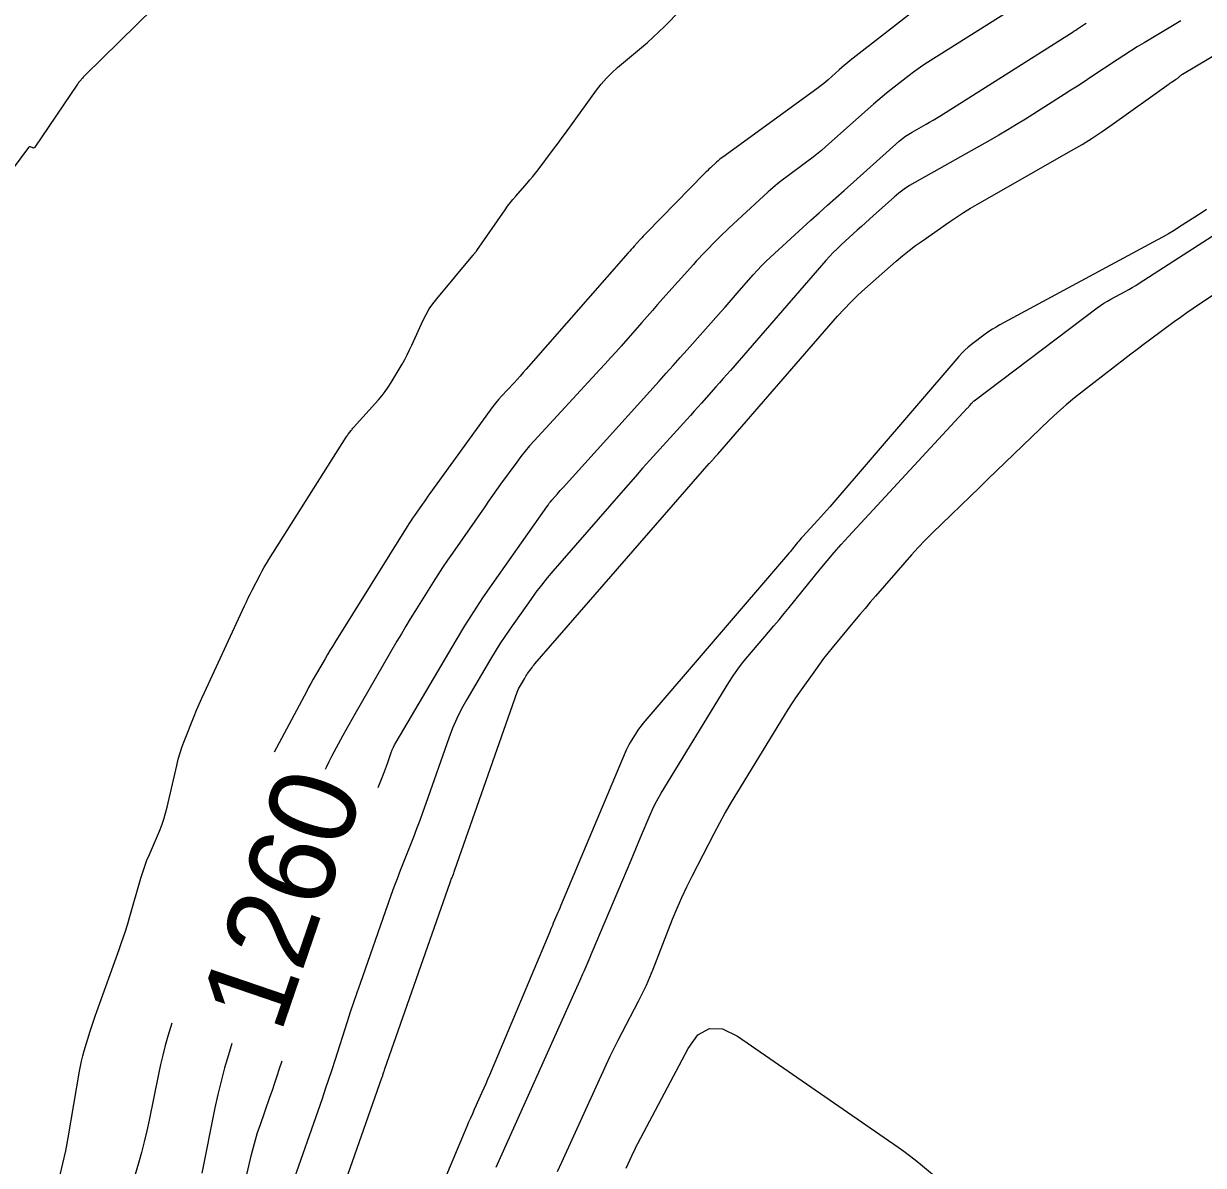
# Model space of a CAD drawing. Extents: x 658976 to 668726, y 639543 to 647196.
# Drawn here: x 661565.4 to 661646.9, y 642626.8 to 642705.6 of the extents above; entities that cross this region are included whole.
import ezdxf

# ---------------------------------------------------------------- set-up
doc = ezdxf.new("R2010")
doc.units = 0
for name, color, linetype in [('Ex_Contour Labels', 7, 'Continuous'), ('Ex_Major Contours', 7, 'Continuous'), ('Ex_Minor Contours', 7, 'Continuous')]:
    doc.layers.add(name, color=color, linetype=linetype)

msp = doc.modelspace()

# ---------------------------------------------------------------- linework, layer by layer
at = {"layer": 'Ex_Major Contours'}
for points in [[(661634.793, 642707.351), (661627.836, 642702.957), (661627.506, 642702.742), (661627.181, 642702.52), (661626.862, 642702.29), (661626.548, 642702.052), (661625.304, 642701.083), (661624.995, 642700.838), (661624.69, 642700.589), (661624.39, 642700.334), (661624.093, 642700.074), (661620.809, 642697.144), (661620.49, 642696.867), (661620.164, 642696.597), (661619.831, 642696.336), (661619.492, 642696.083), (661618.121, 642695.087), (661617.782, 642694.834), (661617.452, 642694.57), (661617.129, 642694.297), (661616.814, 642694.015), (661614.105, 642691.51), (661613.891, 642691.31), (661613.68, 642691.108), (661613.472, 642690.903), (661613.266, 642690.695), (661612.447, 642689.861), (661612.243, 642689.651), (661612.042, 642689.438), (661611.844, 642689.224), (661611.648, 642689.007), (661609.54, 642686.641), (661609.177, 642686.233), (661608.815, 642685.824), (661608.453, 642685.414), (661608.092, 642685.003), (661606.65, 642683.359), (661606.288, 642682.949), (661605.923, 642682.542), (661605.556, 642682.136), (661605.186, 642681.734), (661600.645, 642676.821), (661600.328, 642676.468), (661600.022, 642676.105), (661599.727, 642675.733), (661599.443, 642675.353), (661598.329, 642673.813), (661598.052, 642673.427), (661597.776, 642673.04), (661597.501, 642672.652), (661597.228, 642672.263), (661594.994, 642669.062), (661594.654, 642668.568), (661594.32, 642668.07), (661593.993, 642667.567), (661593.673, 642667.06), (661592.404, 642665.024), (661592.088, 642664.514), (661591.777, 642664.001), (661591.47, 642663.485), (661591.168, 642662.968), (661588.245, 642657.923), (661588.038, 642657.561), (661587.834, 642657.198), (661587.633, 642656.833), (661587.435, 642656.467), (661586.648, 642654.997), (661586.458, 642654.627), (661586.28, 642654.251), (661586.215, 642654.101)], [(661607.007, 642626.563), (661607.395, 642627.415), (661607.494, 642627.627), (661607.596, 642627.838), (661607.7, 642628.047), (661607.808, 642628.255), (661611.287, 642634.837), (661611.962, 642635.764), (661612.754, 642636.212), (661613.663, 642636.181), (661614.69, 642635.672), (661625.795, 642628.013), (661626.193, 642627.733), (661626.584, 642627.443), (661626.968, 642627.145), (661627.346, 642626.838), (661628.844, 642625.594)], [(661579.748, 642635.176), (661579.515, 642634.4), (661579.253, 642633.488), (661579.011, 642632.57), (661578.791, 642631.648), (661578.592, 642630.72), (661577.68, 642626.222)]]:
    msp.add_lwpolyline(points, dxfattribs=at)
at = {"layer": 'Ex_Minor Contours'}
for points in [[(661567.874, 642626.017), (661568.089, 642626.889), (661568.279, 642627.766), (661568.443, 642628.65), (661569.231, 642633.261), (661569.297, 642633.614), (661569.374, 642633.964), (661569.461, 642634.312), (661569.56, 642634.657), (661569.978, 642636.031), (661570.085, 642636.374), (661570.196, 642636.716), (661570.311, 642637.056), (661570.43, 642637.395), (661571.965, 642641.66), (661572.165, 642642.23), (661572.355, 642642.802), (661572.536, 642643.378), (661572.708, 642643.956), (661573.469, 642646.595), (661573.597, 642647.014), (661573.737, 642647.428), (661573.891, 642647.837), (661574.057, 642648.242), (661574.747, 642649.852), (661574.91, 642650.258), (661575.054, 642650.67), (661575.18, 642651.087), (661575.287, 642651.511), (661575.947, 642654.392), (661576.056, 642654.829), (661576.182, 642655.26), (661576.324, 642655.686), (661576.482, 642656.107), (661577.149, 642657.781), (661577.319, 642658.199), (661577.494, 642658.614), (661577.675, 642659.026), (661577.862, 642659.436), (661580.636, 642665.421), (661580.764, 642665.693), (661580.894, 642665.963), (661581.026, 642666.231), (661581.162, 642666.499), (661581.709, 642667.566), (661581.848, 642667.831), (661581.994, 642668.093), (661582.145, 642668.351), (661582.303, 642668.606), (661587.666, 642677.075), (661587.704, 642677.133), (661587.743, 642677.191), (661587.783, 642677.247), (661587.825, 642677.303), (661587.995, 642677.524), (661588.038, 642677.579), (661588.082, 642677.632), (661588.127, 642677.686), (661588.173, 642677.738), (661589.896, 642679.66), (661590.135, 642679.941), (661590.36, 642680.233), (661590.57, 642680.535), (661590.765, 642680.848), (661591.517, 642682.121), (661591.701, 642682.441), (661591.875, 642682.767), (661592.041, 642683.097), (661592.198, 642683.431), (661592.982, 642685.163), (661593.176, 642685.556), (661593.396, 642685.932), (661593.641, 642686.293), (661593.911, 642686.638), (661596.414, 642689.619), (661596.431, 642689.64), (661596.449, 642689.662), (661596.466, 642689.683), (661596.483, 642689.705), (661596.566, 642689.812), (661596.575, 642689.824), (661596.585, 642689.836), (661596.595, 642689.848), (661596.604, 642689.86), (661596.644, 642689.907), (661596.654, 642689.919), (661596.663, 642689.931), (661596.672, 642689.944), (661596.681, 642689.956), (661598.633, 642692.784), (661598.806, 642693.027), (661598.987, 642693.265), (661599.174, 642693.498), (661599.369, 642693.725), (661600.161, 642694.622), (661600.356, 642694.848), (661600.548, 642695.078), (661600.735, 642695.311), (661600.917, 642695.548), (661601.917, 642696.871), (661602.143, 642697.171), (661602.367, 642697.473), (661602.59, 642697.775), (661602.811, 642698.079), (661604.955, 642701.037), (661605.283, 642701.462), (661605.636, 642701.865), (661606.013, 642702.246), (661606.414, 642702.604), (661608.066, 642703.991), (661608.475, 642704.342), (661608.875, 642704.703), (661609.266, 642705.074), (661609.647, 642705.454), (661614.052, 642709.948)], [(661585.453, 642619.473), (661590.129, 642632.801), (661590.147, 642632.853), (661590.164, 642632.904), (661590.181, 642632.956), (661590.198, 642633.008), (661590.264, 642633.215), (661590.281, 642633.267), (661590.298, 642633.319), (661590.316, 642633.371), (661590.334, 642633.422), (661594.843, 642646.299), (661594.869, 642646.372), (661594.895, 642646.445), (661594.923, 642646.518), (661594.951, 642646.59), (661595.064, 642646.88), (661595.092, 642646.953), (661595.119, 642647.026), (661595.146, 642647.099), (661595.172, 642647.172), (661599.482, 642659.456), (661599.526, 642659.573), (661599.576, 642659.687), (661599.632, 642659.799), (661599.693, 642659.908), (661599.968, 642660.375), (661600.023, 642660.465), (661600.079, 642660.554), (661600.137, 642660.642), (661600.196, 642660.729), (661600.438, 642661.073), (661600.5, 642661.158), (661600.563, 642661.242), (661600.629, 642661.324), (661600.697, 642661.404), (661612.741, 642675.239), (661612.78, 642675.284), (661612.819, 642675.328), (661612.858, 642675.372), (661612.898, 642675.417), (661613.097, 642675.637), (661613.117, 642675.659), (661613.137, 642675.681), (661613.157, 642675.703), (661613.176, 642675.725), (661613.255, 642675.814), (661613.275, 642675.836), (661613.294, 642675.858), (661613.314, 642675.881), (661613.333, 642675.903), (661621.608, 642685.424), (661622.057, 642685.923), (661622.522, 642686.407), (661623.003, 642686.874), (661623.5, 642687.326), (661625.671, 642689.232), (661626.106, 642689.604), (661626.551, 642689.963), (661627.006, 642690.31), (661627.471, 642690.644), (661629.35, 642691.957), (661629.823, 642692.279), (661630.304, 642692.591), (661630.791, 642692.891), (661631.285, 642693.18), (661637.787, 642696.882), (661638.502, 642697.302), (661639.206, 642697.739), (661639.898, 642698.195), (661640.578, 642698.668), (661644.523, 642701.489), (661644.575, 642701.525), (661644.628, 642701.561), (661644.681, 642701.596), (661644.735, 642701.63), (661644.973, 642701.779), (661645.016, 642701.807), (661645.057, 642701.836), (661645.097, 642701.867), (661645.136, 642701.899), (661645.289, 642702.033), (661645.328, 642702.065), (661645.368, 642702.096), (661645.409, 642702.125), (661645.452, 642702.151), (661658.924, 642710.178)], [(661627.851, 642707.264), (661622.493, 642703.093), (661622.295, 642702.936), (661622.099, 642702.776), (661621.906, 642702.612), (661621.716, 642702.445), (661620.96, 642701.771), (661620.769, 642701.605), (661620.574, 642701.444), (661620.376, 642701.288), (661620.173, 642701.136), (661613.686, 642696.426), (661613.571, 642696.34), (661613.46, 642696.252), (661613.351, 642696.16), (661613.245, 642696.064), (661612.826, 642695.677), (661612.721, 642695.579), (661612.618, 642695.48), (661612.517, 642695.38), (661612.416, 642695.279), (661608.401, 642691.187), (661608.293, 642691.075), (661608.185, 642690.962), (661608.079, 642690.847), (661607.975, 642690.731), (661607.56, 642690.265), (661607.456, 642690.149), (661607.352, 642690.032), (661607.249, 642689.915), (661607.146, 642689.797), (661600.101, 642681.766), (661599.892, 642681.529), (661599.681, 642681.294), (661599.469, 642681.06), (661599.256, 642680.827), (661598.398, 642679.9), (661598.188, 642679.665), (661597.984, 642679.424), (661597.788, 642679.177), (661597.599, 642678.924), (661593.442, 642673.176), (661593.307, 642672.988), (661593.173, 642672.801), (661593.04, 642672.612), (661592.907, 642672.423), (661592.379, 642671.666), (661592.248, 642671.476), (661592.12, 642671.284), (661591.994, 642671.091), (661591.87, 642670.895), (661586.88, 642662.889), (661586.708, 642662.61), (661586.537, 642662.329), (661586.369, 642662.047), (661586.203, 642661.763), (661585.545, 642660.626), (661585.381, 642660.341), (661585.22, 642660.055), (661585.062, 642659.767), (661584.905, 642659.478), (661582.675, 642655.311)], [(661574.362, 642706.732), (661569.62, 642702.088), (661569.571, 642702.039), (661569.524, 642701.989), (661569.477, 642701.938), (661569.432, 642701.886), (661569.254, 642701.675), (661569.21, 642701.621), (661569.168, 642701.567), (661569.127, 642701.511), (661569.087, 642701.455), (661566.145, 642697.1), (661566.118, 642697.07), (661566.086, 642697.053), (661566.051, 642697.049), (661566.011, 642697.058), (661565.845, 642697.123), (661565.805, 642697.133), (661565.769, 642697.13), (661565.737, 642697.113), (661565.708, 642697.084), (661555.331, 642683.158)], [(661645.342, 642705.841), (661642.787, 642704.315), (661642.318, 642704.032), (661641.853, 642703.742), (661641.391, 642703.448), (661640.933, 642703.147), (661639.108, 642701.934), (661638.651, 642701.632), (661638.192, 642701.333), (661637.732, 642701.037), (661637.269, 642700.743), (661634.59, 642699.05), (661633.986, 642698.674), (661633.378, 642698.306), (661632.766, 642697.947), (661632.148, 642697.595), (661626.952, 642694.676), (661626.573, 642694.45), (661626.208, 642694.204), (661625.856, 642693.939), (661625.519, 642693.654), (661624.102, 642692.392), (661623.819, 642692.139), (661623.536, 642691.886), (661623.254, 642691.631), (661622.973, 642691.375), (661621.851, 642690.351), (661621.575, 642690.092), (661621.306, 642689.824), (661621.045, 642689.549), (661620.792, 642689.266), (661614.205, 642681.687), (661613.957, 642681.402), (661613.708, 642681.118), (661613.458, 642680.834), (661613.207, 642680.551), (661612.203, 642679.42), (661611.951, 642679.138), (661611.699, 642678.856), (661611.447, 642678.574), (661611.194, 642678.293), (661608.651, 642675.48), (661608.144, 642674.916), (661607.64, 642674.35), (661607.138, 642673.782), (661606.639, 642673.211), (661601.941, 642667.814), (661601.538, 642667.339), (661601.148, 642666.854), (661600.771, 642666.359), (661600.406, 642665.854), (661598.973, 642663.814), (661598.62, 642663.3), (661598.277, 642662.78), (661597.945, 642662.254), (661597.623, 642661.72), (661595.989, 642658.953), (661595.628, 642658.305), (661595.299, 642657.642), (661595.003, 642656.963), (661594.741, 642656.269), (661593.158, 642651.759), (661592.951, 642651.176), (661592.738, 642650.594), (661592.52, 642650.015), (661592.298, 642649.437), (661591.396, 642647.13), (661591.173, 642646.552), (661590.956, 642645.973), (661590.743, 642645.391), (661590.536, 642644.808), (661588.617, 642639.326), (661588.388, 642638.665), (661588.164, 642638.003), (661587.944, 642637.339), (661587.729, 642636.674), (661586.877, 642634.009), (661586.662, 642633.344), (661586.442, 642632.68), (661586.217, 642632.017), (661585.988, 642631.357), (661583.756, 642624.993)], [(661589.867, 642652.853), (661590.231, 642653.786), (661590.303, 642653.971), (661590.373, 642654.157), (661590.441, 642654.343), (661590.507, 642654.53), (661590.77, 642655.278), (661590.84, 642655.463), (661590.919, 642655.644), (661591.006, 642655.821), (661591.103, 642655.994), (661595.277, 642663.065), (661595.867, 642664.042), (661596.476, 642665.006), (661597.103, 642665.959), (661597.75, 642666.899), (661601.519, 642672.264), (661601.604, 642672.382), (661601.692, 642672.498), (661601.783, 642672.611), (661601.877, 642672.722), (661602.259, 642673.161), (661602.355, 642673.271), (661602.451, 642673.38), (661602.548, 642673.488), (661602.646, 642673.596), (661609.29, 642680.95), (661609.776, 642681.489), (661610.262, 642682.03), (661610.746, 642682.572), (661611.229, 642683.115), (661613.563, 642685.742), (661613.843, 642686.059), (661614.123, 642686.377), (661614.401, 642686.695), (661614.679, 642687.014), (661615.789, 642688.29), (661616.071, 642688.605), (661616.361, 642688.912), (661616.661, 642689.21), (661616.969, 642689.499), (661619.767, 642692.053), (661620.339, 642692.573), (661620.912, 642693.091), (661621.486, 642693.607), (661622.063, 642694.122), (661625.879, 642697.52), (661626.089, 642697.697), (661626.307, 642697.862), (661626.534, 642698.014), (661626.77, 642698.155), (661627.73, 642698.694), (661627.969, 642698.83), (661628.206, 642698.97), (661628.441, 642699.112), (661628.675, 642699.258), (661637.701, 642704.959), (661637.824, 642705.038), (661637.947, 642705.117), (661638.069, 642705.196), (661638.191, 642705.277), (661638.677, 642705.6), (661638.799, 642705.68)], [(661598.029, 642626.639), (661603.806, 642639.509), (661603.879, 642639.672), (661603.95, 642639.835), (661604.021, 642639.999), (661604.091, 642640.164), (661604.368, 642640.822), (661604.437, 642640.987), (661604.506, 642641.151), (661604.576, 642641.316), (661604.645, 642641.48), (661607.343, 642647.852), (661607.508, 642648.241), (661607.672, 642648.63), (661607.836, 642649.019), (661608, 642649.408), (661608.655, 642650.965), (661608.825, 642651.351), (661609.01, 642651.729), (661609.209, 642652.101), (661609.422, 642652.465), (661614.099, 642660.122), (661614.397, 642660.589), (661614.714, 642661.044), (661615.049, 642661.486), (661615.401, 642661.914), (661616.848, 642663.602), (661617.208, 642664.026), (661617.565, 642664.451), (661617.919, 642664.88), (661618.271, 642665.31), (661620.406, 642667.946), (661620.883, 642668.526), (661621.37, 642669.097), (661621.866, 642669.659), (661622.371, 642670.214), (661630.572, 642679.063), (661630.612, 642679.106), (661630.652, 642679.151), (661630.691, 642679.195), (661630.73, 642679.24), (661630.886, 642679.421), (661630.925, 642679.465), (661630.967, 642679.507), (661631.012, 642679.546), (661631.058, 642679.583), (661639.553, 642685.997), (661639.78, 642686.162), (661640.014, 642686.318), (661640.253, 642686.465), (661640.498, 642686.603), (661641.489, 642687.137), (661641.735, 642687.273), (661641.979, 642687.413), (661642.22, 642687.559), (661642.458, 642687.709), (661654.931, 642695.749)], [(661647.106, 642692.79), (661646.732, 642692.553), (661645.243, 642691.594), (661644.869, 642691.358), (661644.49, 642691.129), (661644.107, 642690.908), (661643.719, 642690.694), (661632.821, 642684.827), (661632.561, 642684.681), (661632.308, 642684.525), (661632.061, 642684.359), (661631.819, 642684.184), (661630.867, 642683.465), (661630.634, 642683.28), (661630.413, 642683.083), (661630.202, 642682.874), (661630.002, 642682.653), (661621.074, 642672.25), (661620.874, 642672.019), (661620.671, 642671.789), (661620.466, 642671.562), (661620.259, 642671.336), (661619.193, 642670.186), (661619.103, 642670.087), (661619.014, 642669.986), (661618.927, 642669.884), (661618.842, 642669.78), (661618.503, 642669.362), (661618.418, 642669.258), (661618.333, 642669.155), (661618.246, 642669.052), (661618.159, 642668.95), (661608.164, 642657.285), (661608.039, 642657.132), (661607.92, 642656.975), (661607.808, 642656.814), (661607.701, 642656.648), (661607.29, 642655.973), (661607.19, 642655.803), (661607.097, 642655.63), (661607.011, 642655.453), (661606.931, 642655.272), (661602.472, 642644.668), (661602.41, 642644.519), (661602.347, 642644.37), (661602.284, 642644.222), (661602.221, 642644.073), (661601.97, 642643.479), (661601.907, 642643.33), (661601.844, 642643.181), (661601.781, 642643.033), (661601.719, 642642.884), (661597.558, 642632.989), (661597.432, 642632.691), (661597.304, 642632.393), (661597.173, 642632.096), (661597.042, 642631.8), (661596.511, 642630.618), (661596.379, 642630.322), (661596.249, 642630.025), (661596.121, 642629.728), (661595.994, 642629.429), (661591.932, 642619.78)], [(661653.502, 642690.848), (661646.623, 642686.252), (661646.181, 642685.954), (661645.744, 642685.65), (661645.309, 642685.342), (661644.878, 642685.029), (661643.161, 642683.767), (661642.733, 642683.451), (661642.306, 642683.131), (661641.882, 642682.809), (661641.459, 642682.485), (661638.603, 642680.278), (661637.993, 642679.794), (661637.396, 642679.294), (661636.813, 642678.778), (661636.244, 642678.247), (661633.791, 642675.895), (661633.195, 642675.323), (661632.6, 642674.75), (661632.006, 642674.176), (661631.412, 642673.601), (661628.169, 642670.449), (661627.672, 642669.957), (661627.187, 642669.454), (661626.713, 642668.94), (661626.25, 642668.416), (661624.242, 642666.091), (661623.875, 642665.665), (661623.51, 642665.236), (661623.148, 642664.806), (661622.787, 642664.375), (661621.24, 642662.514), (661620.939, 642662.144), (661620.644, 642661.769), (661620.357, 642661.387), (661620.078, 642661.001), (661618.973, 642659.443), (661618.7, 642659.051), (661618.434, 642658.655), (661618.175, 642658.254), (661617.923, 642657.849), (661614.691, 642652.556), (661614.266, 642651.845), (661613.854, 642651.128), (661613.454, 642650.403), (661613.066, 642649.671), (661611.533, 642646.711), (661611.167, 642645.98), (661610.821, 642645.24), (661610.495, 642644.491), (661610.189, 642643.733), (661608.854, 642640.295), (661608.625, 642639.73), (661608.38, 642639.172), (661608.119, 642638.621), (661607.842, 642638.078), (661606.702, 642635.92), (661606.421, 642635.379), (661606.147, 642634.834), (661605.882, 642634.284), (661605.625, 642633.731), (661602.533, 642626.952), (661602.244, 642626.306)], [(661575.61, 642636.59), (661575.338, 642635.681), (661575.151, 642635.03), (661574.979, 642634.376), (661574.822, 642633.718), (661574.68, 642633.056), (661574.036, 642629.882), (661573.876, 642629.134), (661573.7, 642628.389), (661573.508, 642627.649), (661573.3, 642626.912), (661571.181, 642619.695)], [(661579.777, 642621.773), (661581.124, 642627.515), (661581.249, 642628.018), (661581.388, 642628.519), (661581.54, 642629.015), (661581.705, 642629.507), (661582.393, 642631.468), (661582.564, 642631.959), (661582.731, 642632.451), (661582.894, 642632.945), (661583.054, 642633.439), (661583.229, 642633.986)]]:
    msp.add_lwpolyline(points, dxfattribs=at)

# ---------------------------------------------------------------- texts
at = {"layer": 'Ex_Contour Labels'}
msp.add_text('1260', height=6, rotation=71.13378, dxfattribs=at).set_placement((661583.125, 642635.783))

doc.saveas('drawing.dxf')
